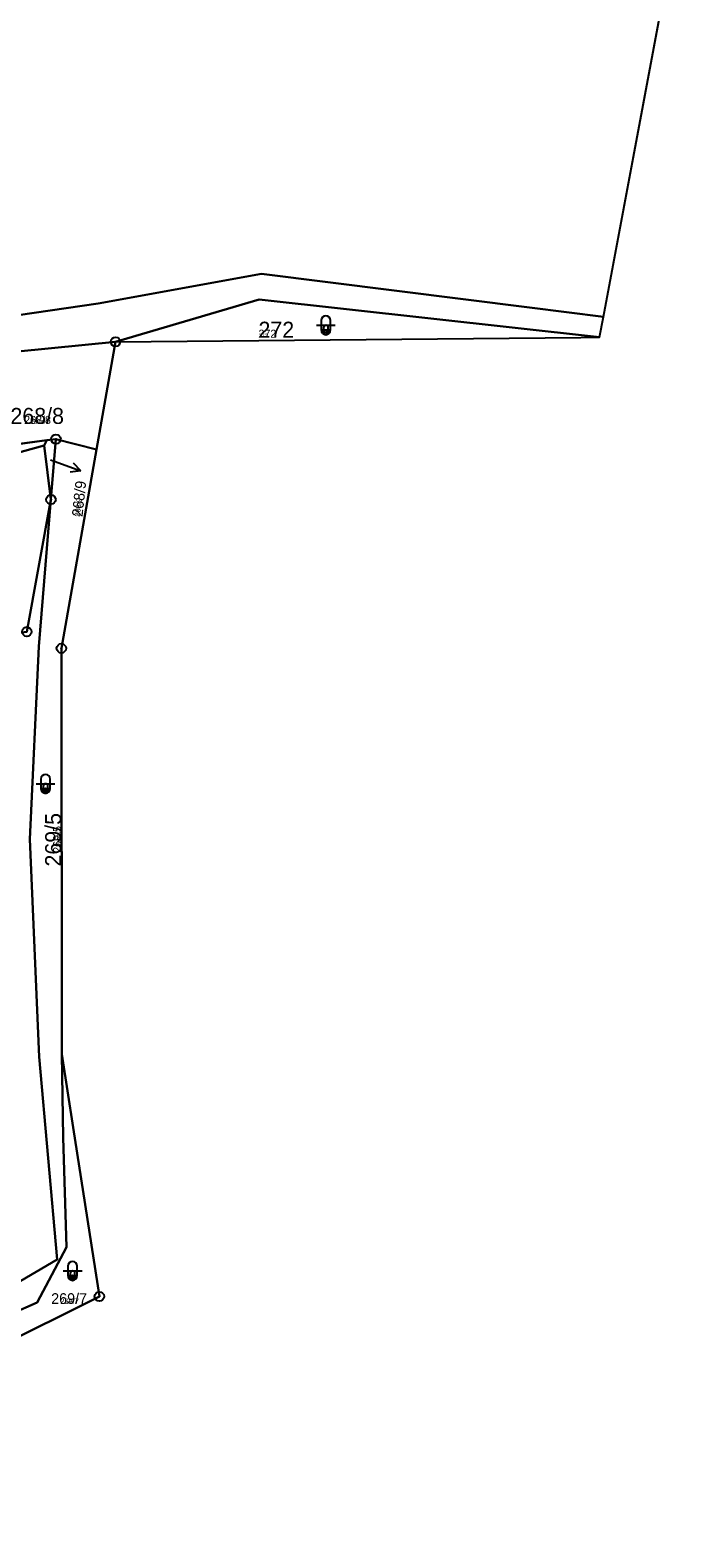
# Model space of a CAD drawing. Extents: x -759873 to -758487, y -975024 to -973516.
# Drawn here: x -758688.7 to -758618.8, y -974801.8 to -974641.6 of the extents above; entities that cross this region are included whole.
import ezdxf

# ---------------------------------------------------------------- set-up
doc = ezdxf.new("R2010")
doc.units = 0
for name, color, linetype in [('KAT_01_hranice KU', 7, 'Continuous'), ('KAT_02_hranice parcel', 7, 'Continuous'), ('KAT_03_1000_čísla parcelní', 7, 'Continuous'), ('KAT_03_250_čísla parcelní', 7, 'Continuous'), ('KAT_03_500_čísla parcelní', 7, 'Continuous'), ('KAT_05_1000_značky kultur', 7, 'Continuous'), ('KAT_05_250_značky kultur', 7, 'Continuous'), ('KAT_05_500_značky kultur', 7, 'Continuous'), ('KAT_11_značky bodu BP', 7, 'Continuous'), ('KAT_12_pomocná šipka', 7, 'Continuous'), ('KAT_14_plocha_pozemek', 7, 'Continuous')]:
    doc.layers.add(name, color=color, linetype=linetype)

msp = doc.modelspace()

# ---------------------------------------------------------------- linework, layer by layer
at = {"layer": 'KAT_01_hranice KU'}
msp.add_lwpolyline([(-758837.34, -974800.47), (-758807.64, -974801.81), (-758794.55, -974798.72), (-758784.43, -974797.6), (-758782.7, -974797.41), (-758775.46, -974796.61), (-758772.97, -974796.34), (-758760.37, -974794.94), (-758739.99, -974792.69), (-758721.23, -974790.62), (-758720.5, -974790.48), (-758703.8, -974787.34), (-758681.38, -974776.16), (-758684.15, -974758.2), (-758685.35, -974750.42), (-758685.42, -974707.31), (-758681.69, -974686.2), (-758679.66, -974674.74), (-758630.19, -974674.29), (-758628.19, -974674.27), (-758627.78, -974672.1), (-758618.81, -974624.26)], dxfattribs=at)
at = {"layer": 'KAT_02_hranice parcel'}
for p, q in [((-758627.78, -974672.1), (-758618.81, -974624.26)), ((-758628.19, -974674.27), (-758627.78, -974672.1)), ((-758679.66, -974674.74), (-758681.69, -974686.2)), ((-758679.66, -974674.74), (-758630.19, -974674.29)), ((-758630.19, -974674.29), (-758628.19, -974674.27)), ((-758695.47, -974686.34), (-758686.97, -974685.21)), ((-758687.25, -974685.75), (-758686.97, -974685.21)), ((-758687.25, -974685.75), (-758686.52, -974691.5)), ((-758686.97, -974685.21), (-758685.99, -974685.08)), ((-758685.99, -974685.08), (-758686.52, -974691.5)), ((-758685.99, -974685.08), (-758681.69, -974686.2)), ((-758685.35, -974750.42), (-758684.15, -974758.2)), ((-758684.15, -974758.2), (-758681.38, -974776.16))]:
    msp.add_line(p, q, dxfattribs=at)
for points in [[(-758627.78, -974672.1), (-758635.66, -974671.11), (-758664.13, -974667.52), (-758681.5, -974670.69), (-758714.34, -974675.47), (-758742.76, -974673.48), (-758770.04, -974674.49)], [(-758679.66, -974674.74), (-758664.4, -974670.24), (-758628.19, -974674.27)], [(-758743, -974676.78), (-758714.44, -974678.18), (-758679.66, -974674.74)], [(-758695.47, -974686.34), (-758689.7, -974686.42), (-758687.25, -974685.75)], [(-758681.69, -974686.2), (-758685.42, -974707.31), (-758685.35, -974750.42)], [(-758686.52, -974691.5), (-758687.82, -974707.11), (-758688.76, -974727.59), (-758687.79, -974750.71), (-758685.87, -974772.23), (-758700.91, -974781.07), (-758723.32, -974788.08)], [(-758686.52, -974691.5), (-758689.09, -974705.54), (-758708.48, -974707.93)], [(-758718.34, -974787.32), (-758713.36, -974785.52), (-758693.47, -974779.21), (-758687.98, -974776.8), (-758684.88, -974770.94), (-758685.22, -974759.28), (-758685.35, -974750.42)], [(-758681.38, -974776.16), (-758703.8, -974787.34), (-758720.5, -974790.48)]]:
    msp.add_lwpolyline(points, dxfattribs=at)
at = {"layer": 'KAT_05_1000_značky kultur'}
for p, q in [((-758658.3, -974672.99), (-758656.3, -974672.99)), ((-758657.8, -974672.49), (-758657.8, -974673.49)), ((-758656.8, -974673.49), (-758656.8, -974672.49)), ((-758687.6, -974721.2), (-758687.6, -974722.2)), ((-758686.6, -974722.2), (-758686.6, -974721.2)), ((-758688.1, -974721.7), (-758686.1, -974721.7)), ((-758685.22, -974773.45), (-758683.22, -974773.45)), ((-758684.72, -974772.95), (-758684.72, -974773.95)), ((-758683.72, -974773.95), (-758683.72, -974772.95))]:
    msp.add_line(p, q, dxfattribs=at)
for centre, start, end in [((-758657.3, -974672.49), 0, 180), ((-758657.3, -974673.49), 180, 359.9879), ((-758687.1, -974721.2), 0, 180), ((-758687.1, -974722.2), 180, 359.9879), ((-758684.22, -974772.95), 0, 180), ((-758684.22, -974773.95), 180, 359.9879)]:
    msp.add_arc(centre, 0.5, start, end, dxfattribs=at)
at = {"layer": 'KAT_05_250_značky kultur'}
for p, q in [((-758657.55, -974673.74), (-758657.05, -974673.74)), ((-758657.43, -974673.62), (-758657.43, -974673.87)), ((-758657.17, -974673.87), (-758657.17, -974673.62)), ((-758687.35, -974722.45), (-758686.85, -974722.45)), ((-758687.23, -974722.33), (-758687.23, -974722.58)), ((-758686.97, -974722.58), (-758686.97, -974722.33)), ((-758684.35, -974774.08), (-758684.35, -974774.33)), ((-758684.09, -974774.33), (-758684.09, -974774.08)), ((-758684.47, -974774.2), (-758683.97, -974774.2))]:
    msp.add_line(p, q, dxfattribs=at)
for centre, start, end in [((-758657.3, -974673.62), 0, 180), ((-758657.3, -974673.87), 180, 359.9879), ((-758687.1, -974722.33), 0, 180), ((-758687.1, -974722.58), 180, 359.9879), ((-758684.22, -974774.08), 0, 180), ((-758684.22, -974774.33), 180, 359.9879)]:
    msp.add_arc(centre, 0.125, start, end, dxfattribs=at)
at = {"layer": 'KAT_05_500_značky kultur'}
for p, q in [((-758657.8, -974673.49), (-758656.8, -974673.49)), ((-758657.55, -974673.24), (-758657.55, -974673.74)), ((-758657.05, -974673.74), (-758657.05, -974673.24)), ((-758687.6, -974722.2), (-758686.6, -974722.2)), ((-758687.35, -974721.95), (-758687.35, -974722.45)), ((-758686.85, -974722.45), (-758686.85, -974721.95)), ((-758684.72, -974773.95), (-758683.72, -974773.95)), ((-758684.47, -974773.7), (-758684.47, -974774.2)), ((-758683.97, -974774.2), (-758683.97, -974773.7))]:
    msp.add_line(p, q, dxfattribs=at)
for centre, start, end in [((-758657.3, -974673.24), 0, 180), ((-758657.3, -974673.74), 180, 359.9879), ((-758687.1, -974721.95), 0, 180), ((-758687.1, -974722.45), 180, 359.9879), ((-758684.22, -974773.7), 0, 180), ((-758684.22, -974774.2), 180, 359.9879)]:
    msp.add_arc(centre, 0.25, start, end, dxfattribs=at)
at = {"layer": 'KAT_11_značky bodu BP'}
for centre, radius in [((-758679.66, -974674.74), 0.5), ((-758679.66, -974674.74), 0.0303), ((-758685.99, -974685.08), 0.5), ((-758685.99, -974685.08), 0.0303), ((-758686.52, -974691.5), 0.5), ((-758686.52, -974691.5), 0.0303), ((-758689.09, -974705.54), 0.5), ((-758685.42, -974707.31), 0.5), ((-758685.42, -974707.31), 0.0303), ((-758681.38, -974776.16), 0.5), ((-758681.38, -974776.16), 0.0303)]:
    msp.add_circle(centre, radius, dxfattribs=at)
at = {"layer": 'KAT_12_pomocná šipka'}
for p, q in [((-758686.56, -974687.29), (-758686.18, -974687.43)), ((-758686.18, -974687.43), (-758683.36, -974688.46)), ((-758683.36, -974688.46), (-758684.47, -974688.58)), ((-758683.36, -974688.46), (-758684.13, -974687.64))]:
    msp.add_line(p, q, dxfattribs=at)
at = {"layer": 'KAT_14_plocha_pozemek'}
for points in [[(-758829.75, -974663.64), (-758800.69, -974679.14), (-758782.83, -974674), (-758770.04, -974674.49), (-758742.76, -974673.48), (-758714.34, -974675.47), (-758681.5, -974670.69), (-758664.13, -974667.52), (-758635.66, -974671.11), (-758627.78, -974672.1), (-758618.81, -974624.26), (-758621.91, -974623.53), (-758624.96, -974622.82), (-758670.31, -974612.18), (-758699.89, -974599.55), (-758726.38, -974585.65), (-758760.58, -974546.71), (-758797.73, -974511.01)], [(-758700.91, -974781.07), (-758685.87, -974772.23), (-758687.79, -974750.71), (-758688.76, -974727.59), (-758687.82, -974707.11), (-758686.52, -974691.5), (-758689.09, -974705.54)]]:
    msp.add_lwpolyline(points, dxfattribs=at)
for points in [[(-758757.5, -974678.19), (-758743, -974676.78), (-758714.44, -974678.18), (-758679.66, -974674.74), (-758664.4, -974670.24), (-758628.19, -974674.27), (-758627.78, -974672.1), (-758635.66, -974671.11), (-758664.13, -974667.52), (-758681.5, -974670.69), (-758714.34, -974675.47), (-758742.76, -974673.48), (-758770.04, -974674.49), (-758772.79, -974679.2), (-758769.32, -974678.97)], [(-758628.19, -974674.27), (-758664.4, -974670.24), (-758679.66, -974674.74), (-758630.19, -974674.29)], [(-758743, -974676.78), (-758743.77, -974683.44), (-758725.19, -974685.31), (-758717.09, -974685.85), (-758706.66, -974686.17), (-758695.47, -974686.34), (-758686.97, -974685.21), (-758685.99, -974685.08), (-758681.69, -974686.2), (-758679.66, -974674.74), (-758714.44, -974678.18)], [(-758684.88, -974770.94), (-758685.22, -974759.28), (-758685.35, -974750.42), (-758685.42, -974707.31), (-758681.69, -974686.2), (-758685.99, -974685.08), (-758686.52, -974691.5), (-758687.82, -974707.11), (-758688.76, -974727.59), (-758687.79, -974750.71), (-758685.87, -974772.23), (-758700.91, -974781.07), (-758723.32, -974788.08), (-758718.34, -974787.32), (-758713.36, -974785.52), (-758693.47, -974779.21), (-758687.98, -974776.8)], [(-758695.47, -974686.34), (-758706.8, -974687.84), (-758708.48, -974707.93), (-758689.09, -974705.54), (-758686.52, -974691.5), (-758687.25, -974685.75), (-758689.7, -974686.42)], [(-758687.25, -974685.75), (-758686.97, -974685.21), (-758695.47, -974686.34), (-758689.7, -974686.42)], [(-758686.52, -974691.5), (-758685.99, -974685.08), (-758686.97, -974685.21), (-758687.25, -974685.75)], [(-758681.38, -974776.16), (-758684.15, -974758.2), (-758685.35, -974750.42), (-758685.22, -974759.28), (-758684.88, -974770.94), (-758687.98, -974776.8), (-758693.47, -974779.21), (-758713.36, -974785.52), (-758718.34, -974787.32), (-758720.5, -974790.48), (-758703.8, -974787.34)]]:
    msp.add_lwpolyline(points, close=True, dxfattribs=at)

# ---------------------------------------------------------------- texts
at = {"layer": 'KAT_03_1000_čísla parcelní'}
for s, height, p in [('272', 1.7, (-758664.46, -974674.31)), ('268/8', 1.7, (-758690.83, -974683.47)), ('269/7', 1.139, (-758686.5, -974776.96))]:
    msp.add_text(s, height=height, dxfattribs=at).set_placement(p)
for s, height, rotation, p in [('268/9', 1.139, 84, (-758683.17, -974693.37)), ('269/5', 1.7, 90, (-758685.44, -974730.49))]:
    msp.add_text(s, height=height, rotation=rotation, dxfattribs=at).set_placement(p)
at = {"layer": 'KAT_03_250_čísla parcelní'}
for s, height, p in [('272', 0.425, (-758664.46, -974674.31)), ('268/8', 0.425, (-758688.64, -974683.47)), ('269/7', 0.285, (-758685.03, -974776.96))]:
    msp.add_text(s, height=height, dxfattribs=at).set_placement(p)
for s, height, rotation, p in [('268/9', 0.285, 84, (-758683.59, -974693.32)), ('269/5', 0.425, 90, (-758685.44, -974728.3))]:
    msp.add_text(s, height=height, rotation=rotation, dxfattribs=at).set_placement(p)
at = {"layer": 'KAT_03_500_čísla parcelní'}
for s, height, p in [('272', 0.85, (-758664.46, -974674.31)), ('268/8', 0.85, (-758689.37, -974683.47)), ('269/7', 0.569, (-758685.52, -974776.96))]:
    msp.add_text(s, height=height, dxfattribs=at).set_placement(p)
for s, height, rotation, p in [('268/9', 0.569, 84, (-758683.45, -974693.34)), ('269/5', 0.85, 90, (-758685.44, -974729.03))]:
    msp.add_text(s, height=height, rotation=rotation, dxfattribs=at).set_placement(p)

doc.saveas('drawing.dxf')
